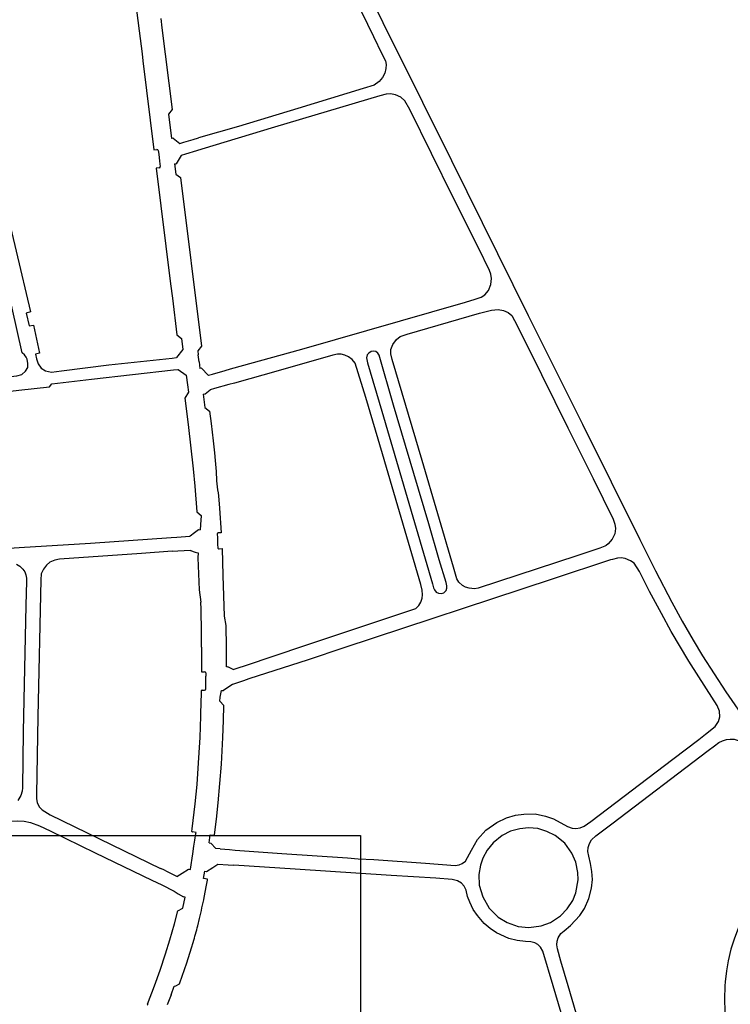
# Model space of a CAD drawing. Extents: x 148869 to 161638, y 453607 to 469810.
# Tile 862 of 1056: x 159133.57 to 159136.59, y 459840.74 to 459844.93. Entities that reach past the tile are written whole.
import ezdxf

# ---------------------------------------------------------------- set-up
doc = ezdxf.new("R2010")
doc.units = 0
doc.layers.add('LKI_V01_KANTRIJWEG', color=252, linetype='CONTINUOUS')
doc.layers.add('X-XX-AL-TEKENBLAD-KADER-G-OZ', color=1, linetype='CONTINUOUS', lineweight=25)

msp = doc.modelspace()

# ---------------------------------------------------------------- linework, layer by layer
at = {"layer": 'LKI_V01_KANTRIJWEG'}
for p, q in [((159134.0576, 459845.0319), (159134.0885, 459844.7835)), ((159134.0576, 459845.0319), (159134.0885, 459844.7835)), ((159134.1681, 459844.9344), (159134.1732, 459844.8943)), ((159134.1681, 459844.9344), (159134.1732, 459844.8943)), ((159134.0885, 459844.7835), (159134.0923, 459844.7533)), ((159134.0885, 459844.7835), (159134.0923, 459844.7533)), ((159134.2008, 459844.5269), (159134.2136, 459844.424)), ((159134.2008, 459844.5269), (159134.2136, 459844.424)), ((159134.2212, 459844.4249), (159134.2136, 459844.424)), ((159134.2212, 459844.4249), (159134.2136, 459844.424)), ((159134.2212, 459844.4249), (159134.249, 459844.4026)), ((159134.2212, 459844.4249), (159134.249, 459844.4026)), ((159134.2667, 459844.4078), (159134.3056, 459844.419)), ((159134.2667, 459844.4078), (159134.3056, 459844.419)), ((159134.3056, 459844.419), (159134.3286, 459844.4257)), ((159134.3056, 459844.419), (159134.3286, 459844.4257)), ((159134.1578, 459844.3719), (159134.1596, 459844.3567)), ((159134.1578, 459844.3719), (159134.1596, 459844.3567)), ((159134.249, 459844.4026), (159134.2667, 459844.4078)), ((159134.249, 459844.4026), (159134.2667, 459844.4078)), ((159134.32, 459844.3716), (159134.273, 459844.3573)), ((159134.32, 459844.3716), (159134.273, 459844.3573)), ((159134.3432, 459844.3786), (159134.32, 459844.3716)), ((159134.3432, 459844.3786), (159134.32, 459844.3716)), ((159134.1596, 459844.3567), (159134.1633, 459844.3268)), ((159134.1596, 459844.3567), (159134.1633, 459844.3268)), ((159134.2553, 459844.3519), (159134.2345, 459844.3158)), ((159134.2553, 459844.3519), (159134.2345, 459844.3158)), ((159134.273, 459844.3573), (159134.2553, 459844.3519)), ((159134.273, 459844.3573), (159134.2553, 459844.3519)), ((159134.1633, 459844.3268), (159134.1663, 459844.3046)), ((159134.1633, 459844.3268), (159134.1663, 459844.3046)), ((159134.2271, 459844.3151), (159134.2345, 459844.3158)), ((159134.2271, 459844.3151), (159134.2345, 459844.3158)), ((159134.2271, 459844.3151), (159134.2324, 459844.2721)), ((159134.2271, 459844.3151), (159134.2324, 459844.2721)), ((159134.2102, 459843.8051), (159134.2177, 459843.7444)), ((159134.2102, 459843.8051), (159134.2177, 459843.7444)), ((159133.5955, 459843.681), (159133.6082, 459843.626)), ((159133.5955, 459843.681), (159133.6082, 459843.626)), ((159134.257, 459843.5726), (159134.2628, 459843.5266)), ((159134.257, 459843.5726), (159134.2628, 459843.5266)), ((159134.2164, 459843.4897), (159134.2346, 459843.4917)), ((159134.2164, 459843.4897), (159134.2346, 459843.4917)), ((159134.2628, 459843.5266), (159134.2346, 459843.4917)), ((159134.2628, 459843.5266), (159134.2346, 459843.4917)), ((159134.3256, 459843.5201), (159134.3278, 459843.5033)), ((159134.3256, 459843.5201), (159134.3278, 459843.5033)), ((159134.3314, 459843.4732), (159134.3278, 459843.5033)), ((159134.3314, 459843.4732), (159134.3278, 459843.5033)), ((159134.3314, 459843.4732), (159134.335, 459843.4451)), ((159134.3314, 459843.4732), (159134.335, 459843.4451)), ((159134.2227, 459843.439), (159134.2408, 459843.441)), ((159134.2227, 459843.439), (159134.2408, 459843.441)), ((159134.2408, 459843.441), (159134.242, 459843.4411)), ((159134.2408, 459843.441), (159134.242, 459843.4411)), ((159134.242, 459843.4411), (159134.2766, 459843.4166)), ((159134.242, 459843.4411), (159134.2766, 459843.4166)), ((159134.2766, 459843.4166), (159134.2817, 459843.3753)), ((159134.2766, 459843.4166), (159134.2817, 459843.3753)), ((159134.3422, 459843.4458), (159134.335, 459843.4451)), ((159134.3422, 459843.4458), (159134.335, 459843.4451)), ((159134.3712, 459843.4166), (159134.389, 459843.4216)), ((159134.3712, 459843.4166), (159134.389, 459843.4216)), ((159134.389, 459843.4216), (159134.4422, 459843.4365)), ((159134.389, 459843.4216), (159134.4422, 459843.4365)), ((159134.4422, 459843.4365), (159134.4652, 459843.443)), ((159134.4422, 459843.4365), (159134.4652, 459843.443)), ((159134.2817, 459843.3753), (159134.2858, 459843.3438)), ((159134.2817, 459843.3753), (159134.2858, 459843.3438)), ((159134.4583, 459843.3768), (159134.3967, 459843.3596)), ((159134.4583, 459843.3768), (159134.3967, 459843.3596)), ((159134.4816, 459843.3833), (159134.4583, 459843.3768)), ((159134.4816, 459843.3833), (159134.4583, 459843.3768)), ((159134.3488, 459843.336), (159134.3567, 459843.337)), ((159134.3488, 459843.336), (159134.3567, 459843.337)), ((159134.3488, 459843.336), (159134.3558, 459843.2789)), ((159134.3488, 459843.336), (159134.3558, 459843.2789)), ((159134.3567, 459843.337), (159134.3779, 459843.3543)), ((159134.3567, 459843.337), (159134.3779, 459843.3543)), ((159134.3967, 459843.3596), (159134.3779, 459843.3543)), ((159134.3967, 459843.3596), (159134.3779, 459843.3543)), ((159134.3906, 459843.1372), (159134.3962, 459843.0867)), ((159134.3906, 459843.1372), (159134.3962, 459843.0867)), ((159134.3218, 459842.836), (159134.3401, 459842.8202)), ((159134.3218, 459842.836), (159134.3401, 459842.8202)), ((159134.3391, 459842.8011), (159134.3359, 459842.7592)), ((159134.3391, 459842.8011), (159134.3359, 459842.7592)), ((159134.293, 459842.7328), (159134.3116, 459842.7472)), ((159134.293, 459842.7328), (159134.3116, 459842.7472)), ((159134.3116, 459842.7472), (159134.3282, 459842.7601)), ((159134.3116, 459842.7472), (159134.3282, 459842.7601)), ((159134.3282, 459842.7601), (159134.3359, 459842.7592)), ((159134.3282, 459842.7601), (159134.3359, 459842.7592)), ((159134.4081, 459842.7404), (159134.409, 459842.7267)), ((159134.4081, 459842.7404), (159134.409, 459842.7267)), ((159134.2132, 459842.7259), (159134.2373, 459842.7278)), ((159134.2132, 459842.7259), (159134.2373, 459842.7278)), ((159134.409, 459842.7267), (159134.4102, 459842.6965)), ((159134.409, 459842.7267), (159134.4102, 459842.6965)), ((159134.4102, 459842.6965), (159134.4108, 459842.6827)), ((159134.4102, 459842.6965), (159134.4108, 459842.6827)), ((159134.2169, 459842.6674), (159134.2408, 459842.6687)), ((159134.2169, 459842.6674), (159134.2408, 459842.6687)), ((159134.2953, 459842.6714), (159134.3148, 459842.6642)), ((159134.2953, 459842.6714), (159134.3148, 459842.6642)), ((159134.3148, 459842.6642), (159134.3208, 459842.662)), ((159134.3148, 459842.6642), (159134.3208, 459842.662)), ((159134.3208, 459842.662), (159134.3279, 459842.6602)), ((159134.3208, 459842.662), (159134.3279, 459842.6602)), ((159134.3417, 459842.2598), (159134.3413, 459842.3231)), ((159134.3417, 459842.2598), (159134.3413, 459842.3231)), ((159134.3599, 459842.1498), (159134.3598, 459842.1371)), ((159134.3599, 459842.1498), (159134.3598, 459842.1371)), ((159134.4569, 459842.1746), (159134.454, 459842.1761)), ((159134.4569, 459842.1746), (159134.454, 459842.1761)), ((159134.4757, 459842.165), (159134.4569, 459842.1746)), ((159134.4757, 459842.165), (159134.4569, 459842.1746)), ((159134.4757, 459842.165), (159134.5014, 459842.173)), ((159134.4757, 459842.165), (159134.5014, 459842.173)), ((159134.5014, 459842.173), (159134.5252, 459842.1804)), ((159134.5014, 459842.173), (159134.5252, 459842.1804)), ((159134.3598, 459842.1371), (159134.3598, 459842.1357)), ((159134.3598, 459842.1371), (159134.3598, 459842.1357)), ((159134.36, 459842.1042), (159134.3598, 459842.1357)), ((159134.36, 459842.1042), (159134.3598, 459842.1357)), ((159134.5207, 459842.1167), (159134.4734, 459842.1008)), ((159134.5207, 459842.1167), (159134.4734, 459842.1008)), ((159134.5433, 459842.1245), (159134.5207, 459842.1167)), ((159134.5433, 459842.1245), (159134.5207, 459842.1167)), ((159134.3413, 459842.0533), (159134.3417, 459842.0747)), ((159134.3413, 459842.0533), (159134.3417, 459842.0747)), ((159134.3438, 459842.0766), (159134.3543, 459842.0766)), ((159134.3438, 459842.0766), (159134.3543, 459842.0766)), ((159134.3598, 459842.0816), (159134.36, 459842.1042)), ((159134.3598, 459842.0816), (159134.36, 459842.1042)), ((159134.421, 459842.0464), (159134.4267, 459842.0759)), ((159134.421, 459842.0464), (159134.4267, 459842.0759)), ((159134.4267, 459842.0759), (159134.4345, 459842.0747)), ((159134.4267, 459842.0759), (159134.4345, 459842.0747)), ((159134.4539, 459842.0877), (159134.4345, 459842.0747)), ((159134.4539, 459842.0877), (159134.4345, 459842.0747)), ((159134.4734, 459842.1008), (159134.4539, 459842.0877)), ((159134.4734, 459842.1008), (159134.4539, 459842.0877)), ((159134.3408, 459842.032), (159134.3413, 459842.0533)), ((159134.3408, 459842.032), (159134.3413, 459842.0533)), ((159134.4201, 459842.0303), (159134.421, 459842.0464)), ((159134.4201, 459842.0303), (159134.421, 459842.0464)), ((159134.3346, 459841.8533), (159134.3356, 459841.8759)), ((159134.3346, 459841.8533), (159134.3356, 459841.8759)), ((159134.3183, 459841.4708), (159134.3028, 459841.4736)), ((159134.3183, 459841.4708), (159134.3028, 459841.4736)), ((159134.3095, 459841.413), (159134.3133, 459841.4382)), ((159134.3095, 459841.413), (159134.3133, 459841.4382)), ((159134.3133, 459841.4382), (159134.3177, 459841.4668)), ((159134.3133, 459841.4382), (159134.3177, 459841.4668)), ((159134.3177, 459841.4668), (159134.3183, 459841.4708)), ((159134.3177, 459841.4668), (159134.3183, 459841.4708)), ((159134.3742, 459841.4272), (159134.3791, 459841.4614)), ((159134.3742, 459841.4272), (159134.3791, 459841.4614)), ((159134.3791, 459841.4614), (159134.3951, 459841.4591)), ((159134.3791, 459841.4614), (159134.3951, 459841.4591)), ((159134.3045, 459841.38), (159134.3095, 459841.413)), ((159134.3045, 459841.38), (159134.3095, 459841.413)), ((159134.4217, 459841.4013), (159134.4026, 459841.4028)), ((159134.4217, 459841.4013), (159134.4026, 459841.4028)), ((159134.4217, 459841.4013), (159134.4605, 459841.3981)), ((159134.4217, 459841.4013), (159134.4605, 459841.3981)), ((159134.4605, 459841.3981), (159134.4844, 459841.3963)), ((159134.4605, 459841.3981), (159134.4844, 459841.3963)), ((159135.0076, 459841.3595), (159135.0745, 459841.3557)), ((159135.0076, 459841.3595), (159135.0745, 459841.3557)), ((159134.1778, 459841.3132), (159134.1674, 459841.3183)), ((159134.1778, 459841.3132), (159134.1674, 459841.3183)), ((159134.1992, 459841.3026), (159134.1778, 459841.3132)), ((159134.1992, 459841.3026), (159134.1778, 459841.3132)), ((159134.2588, 459841.298), (159134.2861, 459841.3152)), ((159134.2588, 459841.298), (159134.2861, 459841.3152)), ((159134.2861, 459841.3152), (159134.2935, 459841.314)), ((159134.2861, 459841.3152), (159134.2935, 459841.314)), ((159134.3627, 459841.3058), (159134.3897, 459841.3221)), ((159134.3627, 459841.3058), (159134.3897, 459841.3221)), ((159134.3897, 459841.3221), (159134.4114, 459841.3367)), ((159134.3897, 459841.3221), (159134.4114, 459841.3367)), ((159134.4114, 459841.3367), (159134.4556, 459841.3332)), ((159134.4114, 459841.3367), (159134.4556, 459841.3332)), ((159134.4556, 459841.3332), (159134.4795, 459841.3317)), ((159134.4556, 459841.3332), (159134.4795, 459841.3317)), ((159134.2369, 459841.2844), (159134.1992, 459841.3026)), ((159134.2369, 459841.2844), (159134.1992, 459841.3026)), ((159134.2369, 459841.2844), (159134.2588, 459841.298)), ((159134.2369, 459841.2844), (159134.2588, 459841.298)), ((159134.35, 459841.2755), (159134.3552, 459841.3071)), ((159134.35, 459841.2755), (159134.3552, 459841.3071)), ((159134.3552, 459841.3071), (159134.3627, 459841.3058)), ((159134.3552, 459841.3071), (159134.3627, 459841.3058)), ((159134.1308, 459841.2682), (159134.1511, 459841.2583)), ((159134.1308, 459841.2682), (159134.1511, 459841.2583)), ((159134.1511, 459841.2583), (159134.1723, 459841.248)), ((159134.1511, 459841.2583), (159134.1723, 459841.248)), ((159134.1723, 459841.248), (159134.2257, 459841.2211)), ((159134.1723, 459841.248), (159134.2257, 459841.2211)), ((159134.3533, 459841.1952), (159134.3631, 459841.2465)), ((159134.3533, 459841.1952), (159134.3631, 459841.2465)), ((159134.3631, 459841.2465), (159134.3665, 459841.2683)), ((159134.3631, 459841.2465), (159134.3665, 459841.2683)), ((159135.9346, 459841.2148), (159135.9437, 459841.2698)), ((159135.9346, 459841.2148), (159135.9437, 459841.2698)), ((159134.2257, 459841.2211), (159134.2429, 459841.2105)), ((159134.2257, 459841.2211), (159134.2429, 459841.2105)), ((159134.2429, 459841.2105), (159134.265, 459841.1968)), ((159134.2429, 459841.2105), (159134.265, 459841.1968)), ((159134.2622, 459841.1499), (159134.2724, 459841.1956)), ((159134.2622, 459841.1499), (159134.2724, 459841.1956)), ((159134.2724, 459841.1956), (159134.265, 459841.1968)), ((159134.2724, 459841.1956), (159134.265, 459841.1968)), ((159134.3261, 459841.0745), (159134.3336, 459841.1053)), ((159134.3261, 459841.0745), (159134.3336, 459841.1053)), ((159134.2993, 459840.9808), (159134.3062, 459841.0038)), ((159134.2993, 459840.9808), (159134.3062, 459841.0038)), ((159134.1119, 459840.7402), (159134.1416, 459840.8195)), ((159134.1119, 459840.7402), (159134.1416, 459840.8195)), ((159135.9911, 459840.5148), (159135.9013, 459840.8195)), ((159135.9911, 459840.5148), (159135.9013, 459840.8195)), ((159134.2123, 459840.7799), (159134.1962, 459840.7383)), ((159134.2123, 459840.7799), (159134.1962, 459840.7383))]:
    msp.add_line(p, q, dxfattribs=at)
for points in [[(159134.6936, 459845.8195), (159134.7646, 459845.6392), (159134.8107, 459845.5296), (159134.8666, 459845.4148), (159134.9441, 459845.2576), (159135.2816, 459844.5778), (159135.4056, 459844.3297), (159135.7317, 459843.6712), (159135.9629, 459843.2077), (159136.2062, 459842.7171), (159136.2734, 459842.5837), (159136.3422, 459842.4507), (159136.3862, 459842.3702), (159136.4332, 459842.2891), (159136.4732, 459842.222), (159136.5723, 459842.0695), (159136.6643, 459841.9368), (159136.7409, 459841.8318), (159136.8094, 459841.7415), (159136.8757, 459841.6588), (159136.9501, 459841.5728), (159137.0162, 459841.4988)], [(159134.6936, 459845.8195), (159134.7646, 459845.6392), (159134.8107, 459845.5296), (159134.8666, 459845.4148), (159134.9441, 459845.2576), (159135.2816, 459844.5778), (159135.4056, 459844.3297), (159135.7317, 459843.6712), (159135.9629, 459843.2077), (159136.2062, 459842.7171), (159136.2734, 459842.5837), (159136.3422, 459842.4507), (159136.3862, 459842.3702), (159136.4332, 459842.2891), (159136.4732, 459842.222), (159136.5723, 459842.0695), (159136.6643, 459841.9368), (159136.7409, 459841.8318), (159136.8094, 459841.7415), (159136.8757, 459841.6588), (159136.9501, 459841.5728), (159137.0162, 459841.4988)], [(159134.6549, 459845.7579), (159134.7072, 459845.6192), (159134.8509, 459845.3059), (159134.9455, 459845.1206), (159135.0737, 459844.8579), (159135.1088, 459844.7841), (159135.1241, 459844.7539), (159135.1274, 459844.7377), (159135.1263, 459844.7212), (159135.1212, 459844.7008), (159135.1123, 459844.6824), (159135.0979, 459844.6661), (159135.0759, 459844.6508), (159135.029, 459844.6357), (159134.7513, 459844.5509), (159134.4992, 459844.4751), (159134.3286, 459844.4257)], [(159134.6549, 459845.7579), (159134.7072, 459845.6192), (159134.8509, 459845.3059), (159134.9455, 459845.1206), (159135.0737, 459844.8579), (159135.1088, 459844.7841), (159135.1241, 459844.7539), (159135.1274, 459844.7377), (159135.1263, 459844.7212), (159135.1212, 459844.7008), (159135.1123, 459844.6824), (159135.0979, 459844.6661), (159135.0759, 459844.6508), (159135.029, 459844.6357), (159134.7513, 459844.5509), (159134.4992, 459844.4751), (159134.3286, 459844.4257)], [(159134.1732, 459844.8943), (159134.2164, 459844.5464), (159134.2008, 459844.5269)], [(159134.1732, 459844.8943), (159134.2164, 459844.5464), (159134.2008, 459844.5269)], [(159134.0923, 459844.7533), (159134.1394, 459844.3749), (159134.1522, 459844.3765)], [(159134.0923, 459844.7533), (159134.1394, 459844.3749), (159134.1522, 459844.3765)], [(159135.5064, 459843.7405), (159135.5312, 459843.7482), (159135.547, 459843.7584), (159135.5632, 459843.7774), (159135.573, 459843.8029), (159135.5754, 459843.8273), (159135.5731, 459843.8461), (159135.5675, 459843.8624), (159135.5206, 459843.9579), (159135.4127, 459844.1729), (159135.2286, 459844.5471), (159135.2072, 459844.5837), (159135.1896, 459844.5988), (159135.1672, 459844.6087), (159135.1454, 459844.6139), (159135.1277, 459844.6128), (159135.1003, 459844.6055), (159134.6521, 459844.4722), (159134.3432, 459844.3786)], [(159135.5064, 459843.7405), (159135.5312, 459843.7482), (159135.547, 459843.7584), (159135.5632, 459843.7774), (159135.573, 459843.8029), (159135.5754, 459843.8273), (159135.5731, 459843.8461), (159135.5675, 459843.8624), (159135.5206, 459843.9579), (159135.4127, 459844.1729), (159135.2286, 459844.5471), (159135.2072, 459844.5837), (159135.1896, 459844.5988), (159135.1672, 459844.6087), (159135.1454, 459844.6139), (159135.1277, 459844.6128), (159135.1003, 459844.6055), (159134.6521, 459844.4722), (159134.3432, 459844.3786)], [(159134.1617, 459844.2989), (159134.1491, 459844.2978), (159134.2102, 459843.8051)], [(159134.1617, 459844.2989), (159134.1491, 459844.2978), (159134.2102, 459843.8051)], [(159134.2324, 459844.2721), (159134.2524, 459844.2576), (159134.3411, 459843.5404), (159134.3256, 459843.5201)], [(159134.2324, 459844.2721), (159134.2524, 459844.2576), (159134.3411, 459843.5404), (159134.3256, 459843.5201)], [(159133.478, 459844.1806), (159133.4968, 459844.1846), (159133.5533, 459843.9446), (159133.6135, 459843.6864), (159133.5955, 459843.681)], [(159133.478, 459844.1806), (159133.4968, 459844.1846), (159133.5533, 459843.9446), (159133.6135, 459843.6864), (159133.5955, 459843.681)], [(159133.6003, 459843.4844), (159133.5954, 459843.494), (159133.5891, 459843.5029), (159133.5791, 459843.5112), (159133.452, 459844.0685), (159133.4571, 459844.0781), (159133.4592, 459844.0876)], [(159133.6003, 459843.4844), (159133.5954, 459843.494), (159133.5891, 459843.5029), (159133.5791, 459843.5112), (159133.452, 459844.0685), (159133.4571, 459844.0781), (159133.4592, 459844.0876)], [(159134.2177, 459843.7444), (159134.2369, 459843.5882), (159134.257, 459843.5726)], [(159134.2177, 459843.7444), (159134.2369, 459843.5882), (159134.257, 459843.5726)], [(159134.4652, 459843.443), (159134.7679, 459843.5278), (159135.4649, 459843.7277), (159135.5064, 459843.7405)], [(159134.4652, 459843.443), (159134.7679, 459843.5278), (159135.4649, 459843.7277), (159135.5064, 459843.7405)], [(159136.0626, 459842.6921), (159136.0582, 459842.6889), (159136.0361, 459842.6811), (159135.9379, 459842.6485), (159135.518, 459842.5108), (159135.5024, 459842.5081), (159135.4809, 459842.5104), (159135.4651, 459842.5149), (159135.4514, 459842.5223), (159135.4364, 459842.5357), (159135.4286, 459842.55), (159135.4134, 459842.5996), (159135.2801, 459843.053), (159135.153, 459843.4827), (159135.1471, 459843.5074), (159135.1478, 459843.5265), (159135.1553, 459843.5478), (159135.1716, 459843.5688), (159135.187, 459843.5811), (159135.216, 459843.591), (159135.525, 459843.6803)], [(159136.0626, 459842.6921), (159136.0582, 459842.6889), (159136.0361, 459842.6811), (159135.9379, 459842.6485), (159135.518, 459842.5108), (159135.5024, 459842.5081), (159135.4809, 459842.5104), (159135.4651, 459842.5149), (159135.4514, 459842.5223), (159135.4364, 459842.5357), (159135.4286, 459842.55), (159135.4134, 459842.5996), (159135.2801, 459843.053), (159135.153, 459843.4827), (159135.1471, 459843.5074), (159135.1478, 459843.5265), (159135.1553, 459843.5478), (159135.1716, 459843.5688), (159135.187, 459843.5811), (159135.216, 459843.591), (159135.525, 459843.6803)], [(159135.525, 459843.6803), (159135.5756, 459843.6938), (159135.6044, 459843.6966), (159135.6263, 459843.6916), (159135.646, 459843.683), (159135.6618, 459843.6702), (159135.6736, 459843.6491), (159135.7327, 459843.5322), (159135.9002, 459843.1933), (159136.008, 459842.9772), (159136.0929, 459842.8048), (159136.1008, 459842.7826), (159136.1029, 459842.7641), (159136.0998, 459842.7424), (159136.0893, 459842.7195), (159136.0722, 459842.6991), (159136.0626, 459842.6921)], [(159135.525, 459843.6803), (159135.5756, 459843.6938), (159135.6044, 459843.6966), (159135.6263, 459843.6916), (159135.646, 459843.683), (159135.6618, 459843.6702), (159135.6736, 459843.6491), (159135.7327, 459843.5322), (159135.9002, 459843.1933), (159136.008, 459842.9772), (159136.0929, 459842.8048), (159136.1008, 459842.7826), (159136.1029, 459842.7641), (159136.0998, 459842.7424), (159136.0893, 459842.7195), (159136.0722, 459842.6991), (159136.0626, 459842.6921)], [(159133.6082, 459843.626), (159133.6262, 459843.629), (159133.6526, 459843.5101), (159133.6354, 459843.506)], [(159133.6082, 459843.626), (159133.6262, 459843.629), (159133.6526, 459843.5101), (159133.6354, 459843.506)], [(159133.6354, 459843.506), (159133.6401, 459843.4866), (159133.6469, 459843.4651), (159133.6601, 459843.446), (159133.6777, 459843.4349), (159133.7027, 459843.4299), (159133.7459, 459843.4357), (159133.9477, 459843.4602), (159134.2164, 459843.4897)], [(159133.6354, 459843.506), (159133.6401, 459843.4866), (159133.6469, 459843.4651), (159133.6601, 459843.446), (159133.6777, 459843.4349), (159133.7027, 459843.4299), (159133.7459, 459843.4357), (159133.9477, 459843.4602), (159134.2164, 459843.4897)], [(159134.5252, 459842.1804), (159134.7807, 459842.2664), (159135.2532, 459842.4244), (159135.2657, 459842.4362), (159135.2754, 459842.4517), (159135.2801, 459842.4676), (159135.2819, 459842.4822), (159135.2805, 459842.5017), (159135.2743, 459842.5265), (159135.1769, 459842.8599), (159135.111, 459843.082), (159135.0406, 459843.3219), (159134.9954, 459843.4675), (159134.9829, 459843.4834), (159134.9674, 459843.495), (159134.9514, 459843.5024), (159134.9356, 459843.5059), (159134.92, 459843.5058), (159134.8997, 459843.5012), (159134.6683, 459843.4356), (159134.4816, 459843.3833)], [(159134.5252, 459842.1804), (159134.7807, 459842.2664), (159135.2532, 459842.4244), (159135.2657, 459842.4362), (159135.2754, 459842.4517), (159135.2801, 459842.4676), (159135.2819, 459842.4822), (159135.2805, 459842.5017), (159135.2743, 459842.5265), (159135.1769, 459842.8599), (159135.111, 459843.082), (159135.0406, 459843.3219), (159134.9954, 459843.4675), (159134.9829, 459843.4834), (159134.9674, 459843.495), (159134.9514, 459843.5024), (159134.9356, 459843.5059), (159134.92, 459843.5058), (159134.8997, 459843.5012), (159134.6683, 459843.4356), (159134.4816, 459843.3833)], [(159135.3242, 459842.5292), (159135.3291, 459842.5118), (159135.3328, 459842.5033), (159135.3399, 459842.4942), (159135.3496, 459842.4892), (159135.3611, 459842.488), (159135.3729, 459842.4913), (159135.3825, 459842.501), (159135.3848, 459842.5108), (159135.3852, 459842.5202), (159135.3822, 459842.5343), (159135.3533, 459842.6308), (159135.3095, 459842.7845), (159135.2453, 459842.9982), (159135.1591, 459843.2886), (159135.0972, 459843.5014), (159135.0914, 459843.51), (159135.0832, 459843.5169), (159135.073, 459843.5189), (159135.0629, 459843.517), (159135.0532, 459843.5103), (159135.0458, 459843.503), (159135.044, 459843.491), (159135.0484, 459843.4695), (159135.1082, 459843.2641), (159135.3242, 459842.5292)], [(159135.3242, 459842.5292), (159135.3291, 459842.5118), (159135.3328, 459842.5033), (159135.3399, 459842.4942), (159135.3496, 459842.4892), (159135.3611, 459842.488), (159135.3729, 459842.4913), (159135.3825, 459842.501), (159135.3848, 459842.5108), (159135.3852, 459842.5202), (159135.3822, 459842.5343), (159135.3533, 459842.6308), (159135.3095, 459842.7845), (159135.2453, 459842.9982), (159135.1591, 459843.2886), (159135.0972, 459843.5014), (159135.0914, 459843.51), (159135.0832, 459843.5169), (159135.073, 459843.5189), (159135.0629, 459843.517), (159135.0532, 459843.5103), (159135.0458, 459843.503), (159135.044, 459843.491), (159135.0484, 459843.4695), (159135.1082, 459843.2641), (159135.3242, 459842.5292)], [(159132.851, 459843.3309), (159133.3103, 459843.3862), (159133.5555, 459843.4138), (159133.5766, 459843.4194), (159133.5927, 459843.4331), (159133.6027, 459843.4489), (159133.6027, 459843.4663), (159133.6003, 459843.4844)], [(159132.851, 459843.3309), (159133.3103, 459843.3862), (159133.5555, 459843.4138), (159133.5766, 459843.4194), (159133.5927, 459843.4331), (159133.6027, 459843.4489), (159133.6027, 459843.4663), (159133.6003, 459843.4844)], [(159133.7055, 459843.3795), (159133.8738, 459843.4002), (159134.2227, 459843.439)], [(159133.7055, 459843.3795), (159133.8738, 459843.4002), (159134.2227, 459843.439)], [(159134.3422, 459843.4458), (159134.3704, 459843.4164), (159134.3712, 459843.4166)], [(159134.3422, 459843.4458), (159134.3704, 459843.4164), (159134.3712, 459843.4166)], [(159132.8712, 459843.283), (159132.8904, 459843.2746), (159133.325, 459843.3246), (159133.5649, 459843.3527), (159133.6953, 459843.3669), (159133.7055, 459843.3795)], [(159132.8712, 459843.283), (159132.8904, 459843.2746), (159133.325, 459843.3246), (159133.5649, 459843.3527), (159133.6953, 459843.3669), (159133.7055, 459843.3795)], [(159134.2858, 459843.3438), (159134.2708, 459843.3186), (159134.2851, 459843.2069), (159134.3056, 459843.0179), (159134.3126, 459842.9452), (159134.3218, 459842.836)], [(159134.2858, 459843.3438), (159134.2708, 459843.3186), (159134.2851, 459843.2069), (159134.3056, 459843.0179), (159134.3126, 459842.9452), (159134.3218, 459842.836)], [(159134.3558, 459843.2789), (159134.3762, 459843.2637), (159134.3821, 459843.2107), (159134.3906, 459843.1372)], [(159134.3558, 459843.2789), (159134.3762, 459843.2637), (159134.3821, 459843.2107), (159134.3906, 459843.1372)], [(159132.8148, 459843.225), (159132.8414, 459843.0285), (159132.8828, 459842.7133), (159132.8855, 459842.6962), (159132.8918, 459842.6796), (159132.9001, 459842.667), (159132.912, 459842.6563), (159132.9276, 459842.647), (159132.9484, 459842.6426), (159133.2722, 459842.6636), (159133.5658, 459842.6831), (159133.8697, 459842.7023), (159134.2132, 459842.7259)], [(159132.8148, 459843.225), (159132.8414, 459843.0285), (159132.8828, 459842.7133), (159132.8855, 459842.6962), (159132.8918, 459842.6796), (159132.9001, 459842.667), (159132.912, 459842.6563), (159132.9276, 459842.647), (159132.9484, 459842.6426), (159133.2722, 459842.6636), (159133.5658, 459842.6831), (159133.8697, 459842.7023), (159134.2132, 459842.7259)], [(159134.3962, 459843.0867), (159134.3998, 459843.0532), (159134.4046, 459843.007)], [(159134.3962, 459843.0867), (159134.3998, 459843.0532), (159134.4046, 459843.007)], [(159134.4141, 459842.9029), (159134.4184, 459842.8506), (159134.4256, 459842.7466), (159134.4129, 459842.7458)], [(159134.4141, 459842.9029), (159134.4184, 459842.8506), (159134.4256, 459842.7466), (159134.4129, 459842.7458)], [(159134.3401, 459842.8202), (159134.3404, 459842.8172), (159134.3391, 459842.8011)], [(159134.3401, 459842.8202), (159134.3404, 459842.8172), (159134.3391, 459842.8011)], [(159134.2373, 459842.7278), (159134.2921, 459842.7321), (159134.293, 459842.7328)], [(159134.2373, 459842.7278), (159134.2921, 459842.7321), (159134.293, 459842.7328)], [(159134.2169, 459842.6674), (159134.0859, 459842.658), (159133.7371, 459842.6343), (159133.717, 459842.6303), (159133.6969, 459842.6206), (159133.6827, 459842.6089), (159133.6688, 459842.5919), (159133.6598, 459842.5711), (159133.6576, 459842.5459), (159133.6458, 459841.9641), (159133.6391, 459841.6324), (159133.64, 459841.6146), (159133.6429, 459841.5986), (159133.6513, 459841.5798), (159133.6631, 459841.5673), (159133.6973, 459841.5458), (159134.1674, 459841.3183)], [(159134.2169, 459842.6674), (159134.0859, 459842.658), (159133.7371, 459842.6343), (159133.717, 459842.6303), (159133.6969, 459842.6206), (159133.6827, 459842.6089), (159133.6688, 459842.5919), (159133.6598, 459842.5711), (159133.6576, 459842.5459), (159133.6458, 459841.9641), (159133.6391, 459841.6324), (159133.64, 459841.6146), (159133.6429, 459841.5986), (159133.6513, 459841.5798), (159133.6631, 459841.5673), (159133.6973, 459841.5458), (159134.1674, 459841.3183)], [(159134.2408, 459842.6687), (159134.2946, 459842.6717), (159134.2953, 459842.6714)], [(159134.2408, 459842.6687), (159134.2946, 459842.6717), (159134.2953, 459842.6714)], [(159134.3279, 459842.6602), (159134.3263, 459842.6402), (159134.3313, 459842.5036), (159134.339, 459842.4516)], [(159134.3279, 459842.6602), (159134.3263, 459842.6402), (159134.3313, 459842.5036), (159134.339, 459842.4516)], [(159134.4162, 459842.6778), (159134.4291, 459842.6788), (159134.433, 459842.5638), (159134.4376, 459842.3916)], [(159134.4162, 459842.6778), (159134.4291, 459842.6788), (159134.433, 459842.5638), (159134.4376, 459842.3916)], [(159133.5547, 459842.6131), (159133.5685, 459842.6042), (159133.5816, 459842.5919), (159133.5893, 459842.5806), (159133.5945, 459842.5673), (159133.5971, 459842.5536), (159133.5974, 459842.5405), (159133.5941, 459842.4369), (159133.5835, 459841.9001), (159133.5796, 459841.6617), (159133.5781, 459841.6467), (159133.5724, 459841.6286), (159133.5596, 459841.6079)], [(159133.5547, 459842.6131), (159133.5685, 459842.6042), (159133.5816, 459842.5919), (159133.5893, 459842.5806), (159133.5945, 459842.5673), (159133.5971, 459842.5536), (159133.5974, 459842.5405), (159133.5941, 459842.4369), (159133.5835, 459841.9001), (159133.5796, 459841.6617), (159133.5781, 459841.6467), (159133.5724, 459841.6286), (159133.5596, 459841.6079)], [(159136.0819, 459842.6305), (159135.834, 459842.5488), (159134.9477, 459842.2569), (159134.7957, 459842.2063), (159134.5433, 459842.1245)], [(159136.0819, 459842.6305), (159135.834, 459842.5488), (159134.9477, 459842.2569), (159134.7957, 459842.2063), (159134.5433, 459842.1245)], [(159136.4861, 459841.8895), (159136.5265, 459841.9221), (159136.5413, 459841.9428), (159136.5468, 459841.9635), (159136.546, 459841.9875), (159136.5352, 459842.0112), (159136.4908, 459842.082), (159136.4152, 459842.2002), (159136.3402, 459842.3256), (159136.2982, 459842.4028), (159136.2483, 459842.4962), (159136.2055, 459842.581), (159136.1821, 459842.6169), (159136.1672, 459842.6274), (159136.1439, 459842.637), (159136.1267, 459842.639), (159136.1109, 459842.6385), (159136.0897, 459842.6331), (159136.0819, 459842.6305)], [(159136.4861, 459841.8895), (159136.5265, 459841.9221), (159136.5413, 459841.9428), (159136.5468, 459841.9635), (159136.546, 459841.9875), (159136.5352, 459842.0112), (159136.4908, 459842.082), (159136.4152, 459842.2002), (159136.3402, 459842.3256), (159136.2982, 459842.4028), (159136.2483, 459842.4962), (159136.2055, 459842.581), (159136.1821, 459842.6169), (159136.1672, 459842.6274), (159136.1439, 459842.637), (159136.1267, 459842.639), (159136.1109, 459842.6385), (159136.0897, 459842.6331), (159136.0819, 459842.6305)], [(159134.3413, 459842.3231), (159134.3398, 459842.4218), (159134.339, 459842.4516)], [(159134.3413, 459842.3231), (159134.3398, 459842.4218), (159134.339, 459842.4516)], [(159134.4376, 459842.3916), (159134.4454, 459842.3521), (159134.4462, 459842.2599), (159134.4463, 459842.1762)], [(159134.4376, 459842.3916), (159134.4454, 459842.3521), (159134.4462, 459842.2599), (159134.4463, 459842.1762)], [(159134.3417, 459842.2598), (159134.342, 459842.219), (159134.3416, 459842.1548), (159134.355, 459842.1545)], [(159134.3417, 459842.2598), (159134.342, 459842.219), (159134.3416, 459842.1548), (159134.355, 459842.1545)], [(159134.4463, 459842.1762), (159134.4478, 459842.1772), (159134.454, 459842.1761)], [(159134.4463, 459842.1762), (159134.4478, 459842.1772), (159134.454, 459842.1761)], [(159134.3356, 459841.8759), (159134.339, 459841.9663), (159134.3408, 459842.032)], [(159134.3356, 459841.8759), (159134.339, 459841.9663), (159134.3408, 459842.032)], [(159134.3972, 459841.4606), (159134.4055, 459841.5282), (159134.4128, 459841.5975), (159134.4202, 459841.6801), (159134.4262, 459841.7624), (159134.4329, 459841.875), (159134.4358, 459841.9472), (159134.4372, 459842.0121), (159134.4201, 459842.0303)], [(159134.3972, 459841.4606), (159134.4055, 459841.5282), (159134.4128, 459841.5975), (159134.4202, 459841.6801), (159134.4262, 459841.7624), (159134.4329, 459841.875), (159134.4358, 459841.9472), (159134.4372, 459842.0121), (159134.4201, 459842.0303)], [(159135.0745, 459841.3557), (159135.2943, 459841.3407), (159135.4211, 459841.3312), (159135.4382, 459841.3333), (159135.451, 459841.339), (159135.4653, 459841.3494), (159135.4897, 459841.3963), (159135.5163, 459841.4413), (159135.5518, 459841.4817), (159135.5975, 459841.5138), (159135.6389, 459841.5341), (159135.6772, 459841.5447), (159135.7132, 459841.5498), (159135.761, 459841.5502), (159135.8048, 459841.5411), (159135.8394, 459841.5286), (159135.8987, 459841.4972), (159135.9192, 459841.4894), (159135.9344, 459841.4883), (159135.952, 459841.4911), (159135.9698, 459841.4984), (159135.9982, 459841.5185), (159136.3474, 459841.7836), (159136.458, 459841.8669), (159136.4861, 459841.8895)], [(159135.0745, 459841.3557), (159135.2943, 459841.3407), (159135.4211, 459841.3312), (159135.4382, 459841.3333), (159135.451, 459841.339), (159135.4653, 459841.3494), (159135.4897, 459841.3963), (159135.5163, 459841.4413), (159135.5518, 459841.4817), (159135.5975, 459841.5138), (159135.6389, 459841.5341), (159135.6772, 459841.5447), (159135.7132, 459841.5498), (159135.761, 459841.5502), (159135.8048, 459841.5411), (159135.8394, 459841.5286), (159135.8987, 459841.4972), (159135.9192, 459841.4894), (159135.9344, 459841.4883), (159135.952, 459841.4911), (159135.9698, 459841.4984), (159135.9982, 459841.5185), (159136.3474, 459841.7836), (159136.458, 459841.8669), (159136.4861, 459841.8895)], [(159136.5247, 459841.8402), (159136.5429, 459841.8538), (159136.5586, 459841.8615), (159136.575, 459841.8663), (159136.5903, 459841.8685), (159136.6076, 459841.8675), (159136.625, 459841.8628), (159136.6421, 459841.8533), (159136.6606, 459841.835), (159136.895, 459841.5413), (159136.9267, 459841.5027), (159136.9355, 459841.4833), (159136.9391, 459841.4617), (159136.9384, 459841.4454), (159136.9335, 459841.4262), (159136.9236, 459841.408), (159136.9143, 459841.3993)], [(159136.5247, 459841.8402), (159136.5429, 459841.8538), (159136.5586, 459841.8615), (159136.575, 459841.8663), (159136.5903, 459841.8685), (159136.6076, 459841.8675), (159136.625, 459841.8628), (159136.6421, 459841.8533), (159136.6606, 459841.835), (159136.895, 459841.5413), (159136.9267, 459841.5027), (159136.9355, 459841.4833), (159136.9391, 459841.4617), (159136.9384, 459841.4454), (159136.9335, 459841.4262), (159136.9236, 459841.408), (159136.9143, 459841.3993)], [(159134.3006, 459841.4751), (159134.3025, 459841.4864), (159134.3148, 459841.5929), (159134.3227, 459841.6748), (159134.3292, 459841.7673), (159134.3346, 459841.8533)], [(159134.3006, 459841.4751), (159134.3025, 459841.4864), (159134.3148, 459841.5929), (159134.3227, 459841.6748), (159134.3292, 459841.7673), (159134.3346, 459841.8533)], [(159135.9013, 459840.8195), (159135.8704, 459840.9242), (159135.8558, 459840.9756), (159135.8533, 459840.9928), (159135.8547, 459841.0083), (159135.8596, 459841.0236), (159135.8708, 459841.041), (159135.8849, 459841.0534), (159135.9121, 459841.0753), (159135.9515, 459841.1176), (159135.9714, 459841.1471), (159135.99, 459841.1897), (159136.0012, 459841.2349), (159136.0048, 459841.2711), (159136.0023, 459841.3055), (159135.9973, 459841.3393), (159135.9893, 459841.371), (159135.9859, 459841.39), (159135.987, 459841.4079), (159135.9919, 459841.4246), (159136.0008, 459841.4404), (159136.0186, 459841.457), (159136.0874, 459841.5086), (159136.497, 459841.8195), (159136.5247, 459841.8402)], [(159135.9013, 459840.8195), (159135.8704, 459840.9242), (159135.8558, 459840.9756), (159135.8533, 459840.9928), (159135.8547, 459841.0083), (159135.8596, 459841.0236), (159135.8708, 459841.041), (159135.8849, 459841.0534), (159135.9121, 459841.0753), (159135.9515, 459841.1176), (159135.9714, 459841.1471), (159135.99, 459841.1897), (159136.0012, 459841.2349), (159136.0048, 459841.2711), (159136.0023, 459841.3055), (159135.9973, 459841.3393), (159135.9893, 459841.371), (159135.9859, 459841.39), (159135.987, 459841.4079), (159135.9919, 459841.4246), (159136.0008, 459841.4404), (159136.0186, 459841.457), (159136.0874, 459841.5086), (159136.497, 459841.8195), (159136.5247, 459841.8402)], [(159133.0796, 459840.9169), (159133.0621, 459840.9605), (159133.0518, 459840.994), (159133.0417, 459841.0466), (159133.0348, 459841.101), (159133.0049, 459841.4288), (159133.0059, 459841.446), (159133.0124, 459841.4613), (159133.0267, 459841.4779), (159133.0424, 459841.4886), (159133.0584, 459841.4947), (159133.0781, 459841.4976), (159133.4978, 459841.5189), (159133.5567, 459841.521), (159133.5873, 459841.5197), (159133.6141, 459841.5139), (159133.6529, 459841.4988), (159133.6984, 459841.4775), (159133.8886, 459841.3847), (159134.1308, 459841.2682)], [(159133.0796, 459840.9169), (159133.0621, 459840.9605), (159133.0518, 459840.994), (159133.0417, 459841.0466), (159133.0348, 459841.101), (159133.0049, 459841.4288), (159133.0059, 459841.446), (159133.0124, 459841.4613), (159133.0267, 459841.4779), (159133.0424, 459841.4886), (159133.0584, 459841.4947), (159133.0781, 459841.4976), (159133.4978, 459841.5189), (159133.5567, 459841.521), (159133.5873, 459841.5197), (159133.6141, 459841.5139), (159133.6529, 459841.4988), (159133.6984, 459841.4775), (159133.8886, 459841.3847), (159134.1308, 459841.2682)], [(159135.9437, 459841.2698), (159135.9428, 459841.3011), (159135.9337, 459841.3445), (159135.9178, 459841.3827), (159135.8879, 459841.4256), (159135.8467, 459841.4587), (159135.8104, 459841.4759), (159135.7729, 459841.4876), (159135.7325, 459841.4909), (159135.6965, 459841.4874), (159135.6568, 459841.4763), (159135.6204, 459841.4582), (159135.5819, 459841.4278), (159135.5568, 459841.3957), (159135.5385, 459841.3621), (159135.5284, 459841.3319), (159135.5216, 459841.2921), (159135.5235, 459841.247), (159135.5385, 459841.1972), (159135.5658, 459841.1497), (159135.6044, 459841.1116), (159135.6426, 459841.0883), (159135.6895, 459841.0706), (159135.7347, 459841.0674), (159135.7865, 459841.0738), (159135.8262, 459841.0885), (159135.869, 459841.1161), (159135.8976, 459841.1457), (159135.9211, 459841.1818), (159135.9346, 459841.2148)], [(159135.9437, 459841.2698), (159135.9428, 459841.3011), (159135.9337, 459841.3445), (159135.9178, 459841.3827), (159135.8879, 459841.4256), (159135.8467, 459841.4587), (159135.8104, 459841.4759), (159135.7729, 459841.4876), (159135.7325, 459841.4909), (159135.6965, 459841.4874), (159135.6568, 459841.4763), (159135.6204, 459841.4582), (159135.5819, 459841.4278), (159135.5568, 459841.3957), (159135.5385, 459841.3621), (159135.5284, 459841.3319), (159135.5216, 459841.2921), (159135.5235, 459841.247), (159135.5385, 459841.1972), (159135.5658, 459841.1497), (159135.6044, 459841.1116), (159135.6426, 459841.0883), (159135.6895, 459841.0706), (159135.7347, 459841.0674), (159135.7865, 459841.0738), (159135.8262, 459841.0885), (159135.869, 459841.1161), (159135.8976, 459841.1457), (159135.9211, 459841.1818), (159135.9346, 459841.2148)], [(159134.3742, 459841.4272), (159134.3755, 459841.4274), (159134.3816, 459841.4264)], [(159134.3742, 459841.4272), (159134.3755, 459841.4274), (159134.3816, 459841.4264)], [(159134.4026, 459841.4028), (159134.3819, 459841.4253), (159134.3816, 459841.4264)], [(159134.4026, 459841.4028), (159134.3819, 459841.4253), (159134.3816, 459841.4264)], [(159134.4844, 459841.3963), (159134.6838, 459841.3817), (159134.963, 459841.363), (159135.0076, 459841.3595)], [(159134.4844, 459841.3963), (159134.6838, 459841.3817), (159134.963, 459841.363), (159135.0076, 459841.3595)], [(159136.9143, 459841.3993), (159136.9076, 459841.393), (159136.8907, 459841.3822), (159136.8676, 459841.3665), (159136.8449, 459841.3493), (159136.7576, 459841.2677), (159136.7219, 459841.2258), (159136.6909, 459841.1816), (159136.6453, 459841.1057), (159136.6291, 459841.0742), (159136.6091, 459841.0216), (159136.5943, 459840.9748), (159136.5821, 459840.9255), (159136.5749, 459840.8826), (159136.5692, 459840.836), (159136.5686, 459840.8195)], [(159136.9143, 459841.3993), (159136.9076, 459841.393), (159136.8907, 459841.3822), (159136.8676, 459841.3665), (159136.8449, 459841.3493), (159136.7576, 459841.2677), (159136.7219, 459841.2258), (159136.6909, 459841.1816), (159136.6453, 459841.1057), (159136.6291, 459841.0742), (159136.6091, 459841.0216), (159136.5943, 459840.9748), (159136.5821, 459840.9255), (159136.5749, 459840.8826), (159136.5692, 459840.836), (159136.5686, 459840.8195)], [(159134.2935, 459841.314), (159134.2943, 459841.315), (159134.3045, 459841.38)], [(159134.2935, 459841.314), (159134.2943, 459841.315), (159134.3045, 459841.38)], [(159135.8378, 459840.8195), (159135.7944, 459840.9661), (159135.7844, 459840.9829), (159135.7727, 459840.9941), (159135.7594, 459841.0023), (159135.7434, 459841.0062), (159135.7197, 459841.008), (159135.684, 459841.0118), (159135.649, 459841.0208), (159135.5964, 459841.0441), (159135.5702, 459841.0623), (159135.5444, 459841.0846), (159135.5156, 459841.1176), (159135.4972, 459841.144), (159135.4832, 459841.1741), (159135.4735, 459841.1993), (159135.4675, 459841.2258), (159135.4594, 459841.2428), (159135.4479, 459841.2561), (159135.4302, 459841.266), (159135.4076, 459841.2716), (159135.3388, 459841.2765), (159135.149, 459841.2886), (159134.7406, 459841.3157), (159134.4795, 459841.3317)], [(159135.8378, 459840.8195), (159135.7944, 459840.9661), (159135.7844, 459840.9829), (159135.7727, 459840.9941), (159135.7594, 459841.0023), (159135.7434, 459841.0062), (159135.7197, 459841.008), (159135.684, 459841.0118), (159135.649, 459841.0208), (159135.5964, 459841.0441), (159135.5702, 459841.0623), (159135.5444, 459841.0846), (159135.5156, 459841.1176), (159135.4972, 459841.144), (159135.4832, 459841.1741), (159135.4735, 459841.1993), (159135.4675, 459841.2258), (159135.4594, 459841.2428), (159135.4479, 459841.2561), (159135.4302, 459841.266), (159135.4076, 459841.2716), (159135.3388, 459841.2765), (159135.149, 459841.2886), (159134.7406, 459841.3157), (159134.4795, 459841.3317)], [(159134.3665, 459841.2683), (159134.3671, 459841.2722), (159134.35, 459841.2755)], [(159134.3665, 459841.2683), (159134.3671, 459841.2722), (159134.35, 459841.2755)], [(159134.1416, 459840.8195), (159134.1655, 459840.886), (159134.1887, 459840.9549), (159134.2073, 459841.0148), (159134.2266, 459841.0823), (159134.2413, 459841.1377), (159134.2622, 459841.1499)], [(159134.1416, 459840.8195), (159134.1655, 459840.886), (159134.1887, 459840.9549), (159134.2073, 459841.0148), (159134.2266, 459841.0823), (159134.2413, 459841.1377), (159134.2622, 459841.1499)], [(159134.2497, 459840.8312), (159134.279, 459840.9166), (159134.2993, 459840.9808)], [(159134.2497, 459840.8312), (159134.279, 459840.9166), (159134.2993, 459840.9808)], [(159134.2123, 459840.7799), (159134.2257, 459840.8169), (159134.2317, 459840.8195)], [(159134.2123, 459840.7799), (159134.2257, 459840.8169), (159134.2317, 459840.8195)], [(159134.2317, 459840.8195), (159134.248, 459840.8266), (159134.2497, 459840.8312)], [(159134.2317, 459840.8195), (159134.248, 459840.8266), (159134.2497, 459840.8312)], [(159135.9297, 459840.5094), (159135.8829, 459840.6663), (159135.8378, 459840.8195)], [(159135.9297, 459840.5094), (159135.8829, 459840.6663), (159135.8378, 459840.8195)], [(159136.5686, 459840.8195), (159136.5666, 459840.7624), (159136.5687, 459840.7116), (159136.576, 459840.6646)], [(159136.5686, 459840.8195), (159136.5666, 459840.7624), (159136.5687, 459840.7116), (159136.576, 459840.6646)]]:
    msp.add_lwpolyline(points, dxfattribs=at)
for centre, radius, start, end in [((159134.1524, 459844.3711), 0.00541, 8.4435, 92.6331), ((159134.1524, 459844.3711), 0.00541, 8.4435, 92.6331), ((159134.1608, 459844.3043), 0.00545, 279.0368, 2.6837), ((159134.1608, 459844.3043), 0.00545, 279.0368, 2.6837), ((159134.977, 459843.0069), 0.5725, 179.9896, 190.4637), ((159134.977, 459843.0069), 0.5725, 179.9896, 190.4637), ((159134.4134, 459842.7405), 0.00531, 95.5395, 181.2986), ((159134.4134, 459842.7405), 0.00531, 95.5395, 181.2986), ((159134.4155, 459842.6825), 0.00473, 178.0849, 278.1756), ((159134.4155, 459842.6825), 0.00473, 178.0849, 278.1756), ((159134.3547, 459842.1493), 0.00519, 5.2939, 87.093), ((159134.3547, 459842.1493), 0.00519, 5.2939, 87.093), ((159134.3439, 459842.0744), 0.00225, 93.0728, 170.5994), ((159134.3439, 459842.0744), 0.00225, 93.0728, 170.5994), ((159134.3544, 459842.082), 0.00535, 268.2958, 356.2515), ((159134.3544, 459842.082), 0.00535, 268.2958, 356.2515), ((159134.3033, 459841.4766), 0.00308, 210.1256, 261.3008), ((159134.3033, 459841.4766), 0.00308, 210.1256, 261.3008), ((159134.3955, 459841.4607), 0.00166, 254.333, 356.3801), ((159134.3955, 459841.4607), 0.00166, 254.333, 356.3801), ((159129.5234, 459842.2027), 4.9338, 347.1485, 348.2177), ((159129.5234, 459842.2027), 4.9338, 347.1485, 348.2177), ((159130.2957, 459842.1704), 4.1767, 343.7813, 344.7887), ((159130.2957, 459842.1704), 4.1767, 343.7813, 344.7887), ((159134.114, 459840.7396), 0.00215, 164.3352, 248.0821), ((159134.114, 459840.7396), 0.00215, 164.3352, 248.0821)]:
    msp.add_arc(centre, radius, start, end, dxfattribs=at)
at = {"layer": 'X-XX-AL-TEKENBLAD-KADER-G-OZ'}
msp.add_lwpolyline([(159128.8682, 459841.4584), (159135.0182, 459841.4584), (159135.0182, 459837.1534), (159128.8682, 459837.1534)], close=True, dxfattribs=at)

doc.saveas('drawing.dxf')
